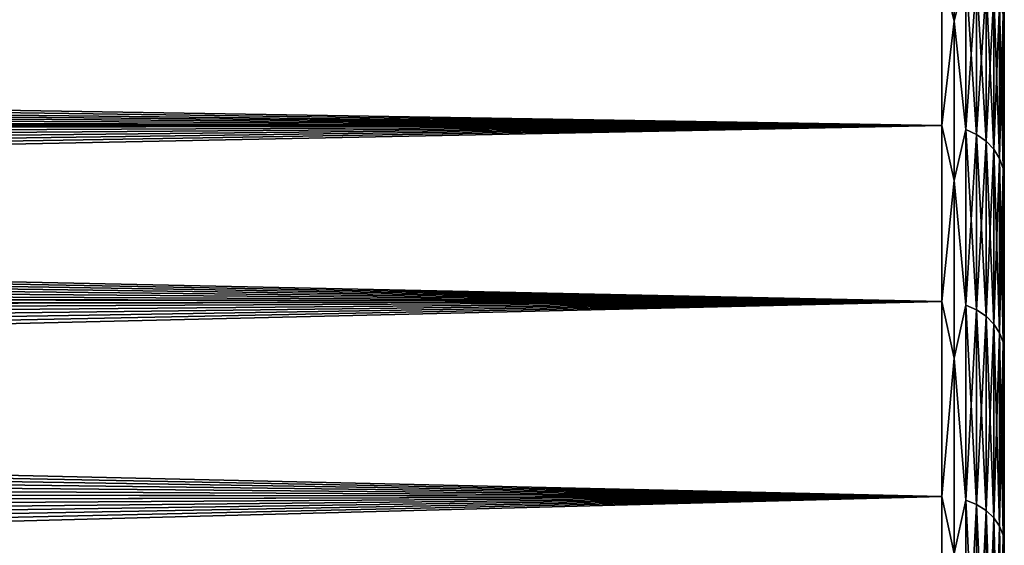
# Model space of a CAD drawing. Header units: metres. Extents: x -22 to 72, y -237 to 23.
# Tile 358 of 363: x 55.26 to 60, y 15.91 to 18.43. Entities that reach past the tile are written whole.
import ezdxf

# ---------------------------------------------------------------- set-up
doc = ezdxf.new("R2010")
doc.units = ezdxf.units.M
doc.layers.add('solid_509588_MEDIA_SW0001', color=7, linetype='CONTINUOUS')

msp = doc.modelspace()

# ---------------------------------------------------------------- linework, layer by layer
at = {"layer": 'solid_509588_MEDIA_SW0001'}
for points in [[(59.758526, 19.097029, 75.778679), (59.758526, 18.426199, 74.438538), (59.700001, 18.676186, 74.897911)], [(59.758526, 18.426199, 94.561462), (59.758526, 19.097029, 93.221321), (59.700001, 18.676186, 94.102089)], [(59.814861, 18.655855, 74.908363), (59.758526, 18.426199, 74.438538), (59.758526, 19.097029, 75.778679)], [(59.814861, 18.655855, 94.091637), (59.758526, 19.097029, 93.221321), (59.758526, 18.426199, 94.561462)], [(59.994305, 18.461124, 93.991516), (60, 18.405882, 93.971695), (60, 19.048637, 92.601807)], [(59.994305, 18.461124, 75.008484), (60, 19.048637, 76.398193), (60, 18.405882, 75.028305)], [(60, 19.048637, 76.398193), (60, 19.048637, 92.601807), (60, 18.405882, 93.971695)], [(60, 18.405882, 75.028305), (60, 19.048637, 76.398193), (60, 18.405882, 93.971695)], [(59.700001, 18.676186, 74.897911), (59.700001, 17.925455, 73.560249), (19.383965, 18.582077, 74.717033)], [(59.700001, 18.676186, 94.102089), (19.601656, 18.441727, 94.545036), (19.731838, 18.353252, 94.705788)], [(59.700001, 18.676186, 94.102089), (19.731838, 18.353252, 94.705788), (19.864038, 18.261623, 94.868851)], [(59.700001, 18.676186, 94.102089), (19.864038, 18.261623, 94.868851), (19.998346, 18.166651, 95.034363)], [(59.700001, 18.676186, 94.102089), (19.998346, 18.166651, 95.034363), (20.135101, 18.06809, 95.20253)], [(59.700001, 18.676186, 94.102089), (20.135101, 18.06809, 95.20253), (20.274448, 17.965878, 95.373238)], [(59.700001, 17.925455, 95.439751), (59.700001, 18.676186, 94.102089), (20.274448, 17.965878, 95.373238)], [(59.758526, 18.426199, 74.438538), (59.700001, 17.925455, 73.560249), (59.700001, 18.676186, 74.897911)], [(59.758526, 18.426199, 94.561462), (59.700001, 18.676186, 94.102089), (59.700001, 17.925455, 95.439751)], [(59.814861, 18.655855, 74.908363), (59.814861, 17.905943, 73.572159), (59.758526, 18.426199, 74.438538)], [(59.814861, 17.905943, 95.427841), (59.814861, 18.655855, 94.091637), (59.758526, 18.426199, 94.561462)], [(59.866768, 17.882242, 73.586624), (59.814861, 17.905943, 73.572159), (59.814861, 18.655855, 74.908363)], [(59.866768, 18.631163, 74.921059), (59.866768, 17.882242, 73.586624), (59.814861, 18.655855, 74.908363)], [(59.866768, 18.631163, 94.078941), (59.814861, 18.655855, 94.091637), (59.814861, 17.905943, 95.427841)], [(59.866768, 17.882242, 95.413376), (59.866768, 18.631163, 94.078941), (59.814861, 17.905943, 95.427841)], [(59.912258, 17.850346, 73.606094), (59.866768, 17.882242, 73.586624), (59.866768, 18.631163, 74.921059)], [(59.912258, 18.597929, 74.938148), (59.912258, 17.850346, 73.606094), (59.866768, 18.631163, 74.921059)], [(59.912258, 18.597929, 94.061852), (59.866768, 18.631163, 94.078941), (59.866768, 17.882242, 95.413376)], [(59.700001, 17.925455, 73.560249), (19.542553, 18.476744, 74.519524), (19.383965, 18.582077, 74.717033)], [(59.912258, 17.850346, 95.393906), (59.912258, 18.597929, 94.061852), (59.866768, 17.882242, 95.413376)], [(59.949574, 17.81148, 73.629814), (59.912258, 17.850346, 73.606094), (59.912258, 18.597929, 74.938148)], [(59.949574, 18.557436, 74.958961), (59.949574, 17.81148, 73.629814), (59.912258, 18.597929, 74.938148)], [(59.949574, 18.557436, 94.041039), (59.912258, 18.597929, 94.061852), (59.912258, 17.850346, 95.393906)], [(59.949574, 17.81148, 95.370186), (59.949574, 18.557436, 94.041039), (59.912258, 17.850346, 95.393906)], [(59.977276, 17.767141, 73.656868), (59.949574, 17.81148, 73.629814), (59.949574, 18.557436, 74.958961)], [(59.977276, 18.511242, 74.982712), (59.977276, 17.767141, 73.656868), (59.949574, 18.557436, 74.958961)], [(59.977276, 18.511242, 94.017288), (59.949574, 18.557436, 94.041039), (59.949574, 17.81148, 95.370186)], [(59.977276, 17.767141, 95.343132), (59.977276, 18.511242, 94.017288), (59.949574, 17.81148, 95.370186)], [(59.994305, 17.71904, 73.686226), (59.977276, 17.767141, 73.656868), (59.977276, 18.511242, 74.982712)], [(59.994305, 18.461124, 75.008484), (59.994305, 17.71904, 73.686226), (59.977276, 18.511242, 74.982712)], [(59.994305, 18.461124, 93.991516), (59.977276, 18.511242, 94.017288), (59.977276, 17.767141, 95.343132)], [(59.700001, 17.925455, 73.560249), (19.704262, 18.366922, 74.318832), (19.542553, 18.476744, 74.519524)], [(59.994305, 17.71904, 95.313774), (59.994305, 18.461124, 93.991516), (59.977276, 17.767141, 95.343132)], [(59.994305, 17.71904, 95.313774), (60, 18.405882, 93.971695), (59.994305, 18.461124, 93.991516)], [(59.994305, 18.461124, 75.008484), (60, 18.405882, 75.028305), (59.994305, 17.71904, 73.686226)], [(59.758526, 18.426199, 74.438538), (59.758526, 17.661474, 73.149658), (59.700001, 17.925455, 73.560249)], [(59.758526, 17.661474, 95.850342), (59.758526, 18.426199, 94.561462), (59.700001, 17.925455, 95.439751)], [(59.814861, 17.905943, 73.572159), (59.758526, 17.661474, 73.149658), (59.758526, 18.426199, 74.438538)], [(59.814861, 17.905943, 95.427841), (59.758526, 18.426199, 94.561462), (59.758526, 17.661474, 95.850342)], [(59.994305, 17.71904, 95.313774), (60, 17.664797, 95.290924), (60, 18.405882, 93.971695)], [(59.994305, 17.71904, 73.686226), (60, 18.405882, 75.028305), (60, 17.664797, 73.709076)], [(60, 18.405882, 75.028305), (60, 18.405882, 93.971695), (60, 17.664797, 95.290924)], [(60, 17.664797, 73.709076), (60, 18.405882, 75.028305), (60, 17.664797, 95.290924)], [(59.700001, 17.925455, 73.560249), (19.827705, 18.281401, 74.166061), (19.704262, 18.366922, 74.318832)], [(59.700001, 17.925455, 73.560249), (19.953091, 18.193005, 74.011215), (19.827705, 18.281401, 74.166061)], [(59.700001, 17.925455, 73.560249), (20.080498, 18.101572, 73.854195), (19.953091, 18.193005, 74.011215)], [(59.700001, 17.925455, 73.560249), (20.210028, 18.007072, 73.695122), (20.080498, 18.101572, 73.854195)], [(59.700001, 17.925455, 73.560249), (20.341663, 17.909576, 73.534279), (20.210028, 18.007072, 73.695122)], [(59.700001, 17.925455, 95.439751), (20.274448, 17.965878, 95.373238), (20.416031, 17.860115, 95.546097)], [(59.700001, 17.925455, 73.560249), (59.700001, 17.079084, 72.28096), (20.341663, 17.909576, 73.534279)], [(59.700001, 17.925455, 95.439751), (20.416031, 17.860115, 95.546097), (20.559492, 17.750916, 95.720741)], [(59.700001, 17.925455, 95.439751), (20.559492, 17.750916, 95.720741), (20.704473, 17.638411, 95.896774)], [(59.700001, 17.925455, 95.439751), (20.704473, 17.638411, 95.896774), (20.850616, 17.522738, 96.073837)], [(59.700001, 17.925455, 95.439751), (20.850616, 17.522738, 96.073837), (20.997566, 17.404051, 96.251556)], [(59.700001, 17.925455, 95.439751), (20.997566, 17.404051, 96.251556), (21.144964, 17.282516, 96.429565)], [(59.700001, 17.925455, 95.439751), (21.144964, 17.282516, 96.429565), (21.293776, 17.157389, 96.608841)], [(59.700001, 17.079084, 96.71904), (59.700001, 17.925455, 95.439751), (21.293776, 17.157389, 96.608841)], [(59.758526, 17.661474, 73.149658), (59.700001, 17.079084, 72.28096), (59.700001, 17.925455, 73.560249)], [(59.758526, 17.661474, 95.850342), (59.700001, 17.925455, 95.439751), (59.700001, 17.079084, 96.71904)], [(59.700001, 17.079084, 72.28096), (20.475283, 17.809011, 73.371696), (20.341663, 17.909576, 73.534279)], [(59.814861, 17.905943, 73.572159), (59.814861, 17.060493, 72.294266), (59.758526, 17.661474, 73.149658)], [(59.814861, 17.060493, 96.705734), (59.814861, 17.905943, 95.427841), (59.758526, 17.661474, 95.850342)], [(59.866768, 17.037912, 72.310417), (59.814861, 17.060493, 72.294266), (59.814861, 17.905943, 73.572159)], [(59.866768, 17.882242, 73.586624), (59.866768, 17.037912, 72.310417), (59.814861, 17.905943, 73.572159)], [(59.866768, 17.882242, 95.413376), (59.814861, 17.905943, 95.427841), (59.814861, 17.060493, 96.705734)], [(59.866768, 17.037912, 96.689583), (59.866768, 17.882242, 95.413376), (59.814861, 17.060493, 96.705734)], [(59.912258, 17.007521, 72.332161), (59.866768, 17.037912, 72.310417), (59.866768, 17.882242, 73.586624)], [(59.912258, 17.850346, 73.606094), (59.912258, 17.007521, 72.332161), (59.866768, 17.882242, 73.586624)], [(59.912258, 17.850346, 95.393906), (59.866768, 17.882242, 95.413376), (59.866768, 17.037912, 96.689583)], [(59.912258, 17.007521, 96.667839), (59.912258, 17.850346, 95.393906), (59.866768, 17.037912, 96.689583)], [(59.949574, 16.97049, 72.358658), (59.912258, 17.007521, 72.332161), (59.912258, 17.850346, 73.606094)], [(59.949574, 17.81148, 73.629814), (59.949574, 16.97049, 72.358658), (59.912258, 17.850346, 73.606094)], [(59.949574, 17.81148, 95.370186), (59.912258, 17.850346, 95.393906), (59.912258, 17.007521, 96.667839)], [(59.700001, 17.079084, 72.28096), (20.610764, 17.705303, 73.20742), (20.475283, 17.809011, 73.371696)], [(59.949574, 16.97049, 96.641342), (59.949574, 17.81148, 95.370186), (59.912258, 17.007521, 96.667839)], [(59.977276, 16.928246, 72.388878), (59.949574, 16.97049, 72.358658), (59.949574, 17.81148, 73.629814)], [(59.977276, 17.767141, 73.656868), (59.977276, 16.928246, 72.388878), (59.949574, 17.81148, 73.629814)], [(59.977276, 17.767141, 95.343132), (59.949574, 17.81148, 95.370186), (59.949574, 16.97049, 96.641342)], [(59.977276, 16.928246, 96.611122), (59.977276, 17.767141, 95.343132), (59.949574, 16.97049, 96.641342)], [(59.994305, 16.882416, 72.421669), (59.977276, 16.928246, 72.388878), (59.977276, 17.767141, 73.656868)], [(59.994305, 17.71904, 73.686226), (59.994305, 16.882416, 72.421669), (59.977276, 17.767141, 73.656868)], [(59.994305, 17.71904, 95.313774), (59.977276, 17.767141, 95.343132), (59.977276, 16.928246, 96.611122)], [(59.700001, 17.079084, 72.28096), (20.747986, 17.598377, 73.041504), (20.610764, 17.705303, 73.20742)], [(59.994305, 16.882416, 96.578331), (59.994305, 17.71904, 95.313774), (59.977276, 16.928246, 96.611122)], [(59.994305, 16.882416, 96.578331), (60, 17.664797, 95.290924), (59.994305, 17.71904, 95.313774)], [(59.994305, 17.71904, 73.686226), (60, 17.664797, 73.709076), (59.994305, 16.882416, 72.421669)], [(59.758526, 17.661474, 73.149658), (59.758526, 16.806751, 71.918625), (59.700001, 17.079084, 72.28096)], [(59.758526, 16.806751, 97.081375), (59.758526, 17.661474, 95.850342), (59.700001, 17.079084, 96.71904)], [(59.814861, 17.060493, 72.294266), (59.758526, 16.806751, 71.918625), (59.758526, 17.661474, 73.149658)], [(59.814861, 17.060493, 96.705734), (59.758526, 17.661474, 95.850342), (59.758526, 16.806751, 97.081375)], [(59.994305, 16.882416, 96.578331), (60, 16.829384, 96.552422), (60, 17.664797, 95.290924)], [(59.994305, 16.882416, 72.421669), (60, 17.664797, 73.709076), (60, 16.829384, 72.447578)], [(60, 17.664797, 73.709076), (60, 17.664797, 95.290924), (60, 16.829384, 96.552422)], [(60, 16.829384, 72.447578), (60, 17.664797, 73.709076), (60, 16.829384, 96.552422)], [(59.700001, 17.079084, 72.28096), (20.886827, 17.488157, 72.873978), (20.747986, 17.598377, 73.041504)], [(59.700001, 17.079084, 72.28096), (21.027168, 17.374569, 72.704903), (20.886827, 17.488157, 72.873978)], [(59.700001, 17.079084, 72.28096), (21.168884, 17.257536, 72.534325), (21.027168, 17.374569, 72.704903)], [(59.700001, 17.079084, 72.28096), (21.313007, 17.136251, 72.361267), (21.168884, 17.257536, 72.534325)], [(59.700001, 17.079084, 96.71904), (21.293776, 17.157389, 96.608841), (21.445429, 17.027605, 96.790672)], [(59.700001, 17.079084, 72.28096), (21.460722, 17.009888, 72.184814), (21.313007, 17.136251, 72.361267)], [(59.700001, 17.079084, 96.71904), (21.445429, 17.027605, 96.790672), (21.59893, 16.893816, 96.97393)], [(59.700001, 17.079084, 72.28096), (59.700001, 16.14159, 71.066864), (21.460722, 17.009888, 72.184814)], [(59.700001, 17.079084, 96.71904), (21.59893, 16.893816, 96.97393), (21.753252, 16.756741, 97.157471)], [(59.700001, 17.079084, 96.71904), (21.753252, 16.756741, 97.157471), (21.90737, 16.617144, 97.340195)], [(59.700001, 17.079084, 96.71904), (21.90737, 16.617144, 97.340195), (22.060257, 16.475842, 97.521011)], [(59.700001, 17.079084, 96.71904), (22.060257, 16.475842, 97.521011), (22.210888, 16.333687, 97.698891)], [(59.700001, 17.079084, 96.71904), (22.210888, 16.333687, 97.698891), (22.358234, 16.191586, 97.872833)], [(59.700001, 16.14159, 97.933136), (59.700001, 17.079084, 96.71904), (22.358234, 16.191586, 97.872833)], [(59.758526, 16.806751, 71.918625), (59.700001, 16.14159, 71.066864), (59.700001, 17.079084, 72.28096)], [(59.758526, 16.806751, 97.081375), (59.700001, 17.079084, 96.71904), (59.700001, 16.14159, 97.933136)], [(59.814861, 17.060493, 72.294266), (59.814861, 16.12402, 71.08149), (59.758526, 16.806751, 71.918625)], [(59.814861, 16.12402, 97.91851), (59.814861, 17.060493, 96.705734), (59.758526, 16.806751, 97.081375)], [(59.866768, 16.102678, 71.099251), (59.814861, 16.12402, 71.08149), (59.814861, 17.060493, 72.294266)], [(59.866768, 17.037912, 72.310417), (59.866768, 16.102678, 71.099251), (59.814861, 17.060493, 72.294266)], [(59.866768, 17.037912, 96.689583), (59.814861, 17.060493, 96.705734), (59.814861, 16.12402, 97.91851)], [(59.866768, 16.102678, 97.900749), (59.866768, 17.037912, 96.689583), (59.814861, 16.12402, 97.91851)], [(59.912258, 16.073954, 71.123154), (59.866768, 16.102678, 71.099251), (59.866768, 17.037912, 72.310417)], [(59.912258, 17.007521, 72.332161), (59.912258, 16.073954, 71.123154), (59.866768, 17.037912, 72.310417)], [(59.912258, 17.007521, 96.667839), (59.866768, 17.037912, 96.689583), (59.866768, 16.102678, 97.900749)], [(59.700001, 16.14159, 71.066864), (21.610931, 16.879137, 72.00621), (21.460722, 17.009888, 72.184814)], [(59.912258, 16.073954, 97.876846), (59.912258, 17.007521, 96.667839), (59.866768, 16.102678, 97.900749)], [(59.949574, 16.038956, 71.152275), (59.912258, 16.073954, 71.123154), (59.912258, 17.007521, 72.332161)], [(59.949574, 16.97049, 72.358658), (59.949574, 16.038956, 71.152275), (59.912258, 17.007521, 72.332161)], [(59.949574, 16.97049, 96.641342), (59.912258, 17.007521, 96.667839), (59.912258, 16.073954, 97.876846)], [(59.949574, 16.038956, 97.847725), (59.949574, 16.97049, 96.641342), (59.912258, 16.073954, 97.876846)], [(59.977276, 15.999031, 71.185501), (59.949574, 16.038956, 71.152275), (59.949574, 16.97049, 72.358658)], [(59.977276, 16.928246, 72.388878), (59.977276, 15.999031, 71.185501), (59.949574, 16.97049, 72.358658)], [(59.977276, 16.928246, 96.611122), (59.949574, 16.97049, 96.641342), (59.949574, 16.038956, 97.847725)], [(59.977276, 15.999031, 97.814499), (59.977276, 16.928246, 96.611122), (59.949574, 16.038956, 97.847725)], [(59.994305, 15.955716, 71.22155), (59.977276, 15.999031, 71.185501), (59.977276, 16.928246, 72.388878)], [(59.994305, 16.882416, 72.421669), (59.994305, 15.955716, 71.22155), (59.977276, 16.928246, 72.388878)], [(59.994305, 16.882416, 96.578331), (59.977276, 16.928246, 96.611122), (59.977276, 15.999031, 97.814499)], [(59.700001, 16.14159, 71.066864), (21.762505, 16.744764, 71.826691), (21.610931, 16.879137, 72.00621)], [(59.994305, 15.955716, 97.77845), (59.994305, 16.882416, 96.578331), (59.977276, 15.999031, 97.814499)], [(59.994305, 15.955716, 97.77845), (60, 16.829384, 96.552422), (59.994305, 16.882416, 96.578331)], [(59.994305, 16.882416, 72.421669), (60, 16.829384, 72.447578), (59.994305, 15.955716, 71.22155)], [(59.994305, 15.955716, 97.77845), (60, 15.904123, 97.749458), (60, 16.829384, 96.552422)], [(59.994305, 15.955716, 71.22155), (60, 16.829384, 72.447578), (60, 15.904124, 71.250542)], [(60, 16.829384, 72.447578), (60, 16.829384, 96.552422), (60, 15.904123, 97.749458)], [(60, 15.904124, 71.250542), (60, 16.829384, 72.447578), (60, 15.904123, 97.749458)], [(59.758526, 16.806751, 71.918625), (59.758526, 15.866385, 70.751701), (59.700001, 16.14159, 71.066864)], [(59.758526, 15.866385, 98.248299), (59.758526, 16.806751, 97.081375), (59.700001, 16.14159, 97.933136)], [(59.814861, 16.12402, 71.08149), (59.758526, 15.866385, 70.751701), (59.758526, 16.806751, 71.918625)], [(59.814861, 16.12402, 97.91851), (59.758526, 16.806751, 97.081375), (59.758526, 15.866385, 98.248299)], [(59.700001, 16.14159, 71.066864), (21.914314, 16.607582, 71.647446), (21.762505, 16.744764, 71.826691)], [(59.700001, 16.14159, 71.066864), (22.065231, 16.468447, 71.469643), (21.914314, 16.607582, 71.647446)], [(59.700001, 16.14159, 71.066864), (22.214125, 16.328268, 71.294411), (22.065231, 16.468447, 71.469643)], [(59.700001, 16.14159, 71.066864), (22.359869, 16.188004, 71.122833), (22.214125, 16.328268, 71.294411)], [(59.700001, 16.14159, 97.933136), (22.358234, 16.191586, 97.872833), (22.50231, 16.049677, 98.042816)], [(59.700001, 16.14159, 71.066864), (22.502567, 16.047697, 70.954842), (22.359869, 16.188004, 71.122833)], [(59.700001, 16.14159, 97.933136), (22.50231, 16.049677, 98.042816), (22.64473, 15.906776, 98.210381)], [(59.700001, 16.14159, 71.066864), (59.700001, 15.117973, 69.924438), (22.502567, 16.047697, 70.954842)], [(59.700001, 16.14159, 97.933136), (22.64473, 15.906776, 98.210381), (22.785471, 15.762878, 98.37558)], [(59.700001, 16.14159, 97.933136), (22.785471, 15.762878, 98.37558), (22.924446, 15.618021, 98.538429)], [(59.700001, 16.14159, 97.933136), (22.924446, 15.618021, 98.538429), (23.061573, 15.472243, 98.698929)], [(59.700001, 16.14159, 97.933136), (23.061573, 15.472243, 98.698929), (23.196766, 15.325583, 98.857109)], [(59.700001, 16.14159, 97.933136), (23.196766, 15.325583, 98.857109), (23.329939, 15.178075, 99.012962)], [(59.700001, 15.117973, 99.075562), (59.700001, 16.14159, 97.933136), (23.329939, 15.178075, 99.012962)], [(59.758526, 15.866385, 70.751701), (59.700001, 15.117973, 69.924438), (59.700001, 16.14159, 71.066864)], [(59.758526, 15.866385, 98.248299), (59.700001, 16.14159, 97.933136), (59.700001, 15.117973, 99.075562)], [(59.814861, 16.12402, 71.08149), (59.814861, 15.101517, 69.940308), (59.758526, 15.866385, 70.751701)], [(59.814861, 15.101517, 99.059692), (59.814861, 16.12402, 97.91851), (59.758526, 15.866385, 98.248299)], [(59.866768, 15.081528, 69.959579), (59.814861, 15.101517, 69.940308), (59.814861, 16.12402, 71.08149)], [(59.866768, 16.102678, 71.099251), (59.866768, 15.081528, 69.959579), (59.814861, 16.12402, 71.08149)], [(59.866768, 16.102678, 97.900749), (59.814861, 16.12402, 97.91851), (59.814861, 15.101517, 99.059692)], [(59.866768, 15.081528, 99.040421), (59.866768, 16.102678, 97.900749), (59.814861, 15.101517, 99.059692)], [(59.912258, 15.054626, 69.985512), (59.866768, 15.081528, 69.959579), (59.866768, 16.102678, 71.099251)], [(59.912258, 16.073954, 71.123154), (59.912258, 15.054626, 69.985512), (59.866768, 16.102678, 71.099251)], [(59.912258, 16.073954, 97.876846), (59.866768, 16.102678, 97.900749), (59.866768, 15.081528, 99.040421)], [(59.912258, 15.054626, 99.014488), (59.912258, 16.073954, 97.876846), (59.866768, 15.081528, 99.040421)], [(59.949574, 15.021848, 70.01712), (59.912258, 15.054626, 69.985512), (59.912258, 16.073954, 71.123154)], [(59.949574, 16.038956, 71.152275), (59.949574, 15.021848, 70.01712), (59.912258, 16.073954, 71.123154)], [(59.949574, 16.038956, 97.847725), (59.912258, 16.073954, 97.876846), (59.912258, 15.054626, 99.014488)], [(59.700001, 15.117973, 69.924438), (22.644121, 15.905931, 70.788643), (22.502567, 16.047697, 70.954842)], [(59.949574, 15.021848, 98.98288), (59.949574, 16.038956, 97.847725), (59.912258, 15.054626, 99.014488)], [(59.977276, 14.984454, 70.053169), (59.949574, 15.021848, 70.01712), (59.949574, 16.038956, 71.152275)], [(59.977276, 15.999031, 71.185501), (59.977276, 14.984454, 70.053169), (59.949574, 16.038956, 71.152275)], [(59.977276, 15.999031, 97.814499), (59.949574, 16.038956, 97.847725), (59.949574, 15.021848, 98.98288)], [(59.977276, 14.984454, 98.946831), (59.977276, 15.999031, 97.814499), (59.949574, 15.021848, 98.98288)], [(59.994305, 14.943886, 70.092285), (59.977276, 14.984454, 70.053169), (59.977276, 15.999031, 71.185501)], [(59.994305, 15.955716, 71.22155), (59.994305, 14.943886, 70.092285), (59.977276, 15.999031, 71.185501)], [(59.994305, 15.955716, 97.77845), (59.977276, 15.999031, 97.814499), (59.977276, 14.984454, 98.946831)], [(59.994305, 14.943886, 98.907715), (59.994305, 15.955716, 97.77845), (59.977276, 14.984454, 98.946831)], [(59.994305, 14.943886, 98.907715), (60, 15.904123, 97.749458), (59.994305, 15.955716, 97.77845)], [(59.994305, 15.955716, 71.22155), (60, 15.904124, 71.250542), (59.994305, 14.943886, 70.092285)]]:
    msp.add_3dface(points, dxfattribs=at)

doc.saveas('drawing.dxf')
